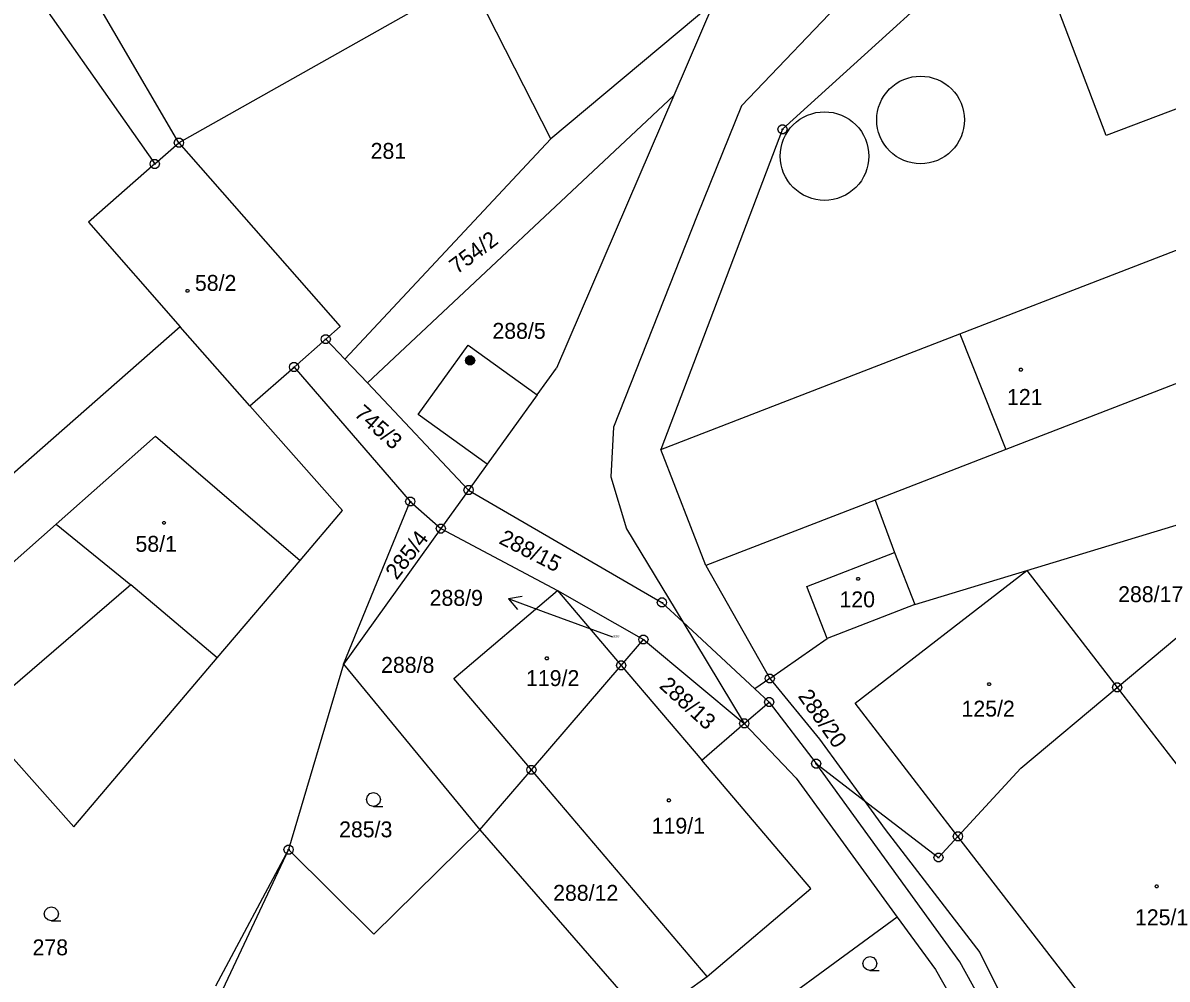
# Model space of a CAD drawing. Extents: x -694465 to -690527, y -983694 to -978978.
# Drawn here: x -693503.4 to -693381.2, y -981385.1 to -981283 of the extents above; entities that cross this region are included whole.
import ezdxf

# ---------------------------------------------------------------- set-up
doc = ezdxf.new("R2010")
doc.units = 0
for name, color, linetype in [('Vrstva 1', 7, 'Continuous'), ('Vrstva 16', 7, 'Continuous'), ('Vrstva 18', 7, 'Continuous'), ('Vrstva 19', 7, 'Continuous'), ('Vrstva 24', 7, 'Continuous'), ('Vrstva 25', 7, 'Continuous'), ('Vrstva 26', 7, 'Continuous'), ('Vrstva 29', 7, 'Continuous')]:
    doc.layers.add(name, color=color, linetype=linetype)

msp = doc.modelspace()

# ---------------------------------------------------------------- linework, layer by layer
at = {"layer": 'Vrstva 1'}
for p, q in [((-693461.129, -981324.769), (-693455.809, -981317.371)), ((-693455.809, -981317.371), (-693448.444, -981322.667)), ((-693448.444, -981322.667), (-693446.39, -981319.81)), ((-693448.444, -981322.667), (-693453.765, -981330.065)), ((-693453.765, -981330.065), (-693461.129, -981324.769)), ((-693453.765, -981330.065), (-693455.76, -981332.84))]:
    msp.add_line(p, q, dxfattribs=at)
for points in [[(-693399.28, -981264.81), (-693414.915, -981279.547), (-693426.621, -981291.817), (-693431.359, -981303.53), (-693440.278, -981326.118), (-693440.557, -981331.417), (-693438.884, -981336.994), (-693432.885, -981346.91)], [(-693310.8, -981265.85), (-693387.67, -981294.99)], [(-693396.71, -981271.14), (-693422.24, -981294.32)], [(-693387.67, -981294.99), (-693396.71, -981271.14)], [(-693486.69, -981295.75), (-693500.59, -981271.96)], [(-693505.03, -981275.53), (-693489.27, -981298.02)], [(-693455.65, -981278.26), (-693486.69, -981295.75)], [(-693446.98, -981295.35), (-693455.65, -981278.26)], [(-693429.59, -981280.77), (-693446.98, -981295.35)], [(-693429.59, -981280.77), (-693433.86, -981290.71)], [(-693412.176, -981293.318), (-693412.153, -981292.859), (-693412.086, -981292.405), (-693411.975, -981291.96), (-693411.82, -981291.527), (-693411.624, -981291.112), (-693411.387, -981290.718), (-693411.114, -981290.35), (-693410.806, -981290.009), (-693410.465, -981289.701), (-693410.097, -981289.428), (-693409.703, -981289.191), (-693409.288, -981288.995), (-693408.855, -981288.84), (-693408.41, -981288.729), (-693407.956, -981288.662), (-693407.497, -981288.639), (-693407.038, -981288.662), (-693406.584, -981288.729), (-693406.139, -981288.84), (-693405.706, -981288.995), (-693405.291, -981289.191), (-693404.897, -981289.428), (-693404.529, -981289.701), (-693404.188, -981290.009), (-693403.88, -981290.35), (-693403.607, -981290.718), (-693403.37, -981291.112), (-693403.174, -981291.527), (-693403.019, -981291.96), (-693402.908, -981292.405), (-693402.841, -981292.859), (-693402.818, -981293.318), (-693402.841, -981293.777), (-693402.908, -981294.231), (-693403.019, -981294.676), (-693403.174, -981295.109), (-693403.37, -981295.524), (-693403.607, -981295.918), (-693403.88, -981296.286), (-693404.188, -981296.627), (-693404.529, -981296.935), (-693404.897, -981297.208), (-693405.291, -981297.445), (-693405.706, -981297.641), (-693406.139, -981297.796), (-693406.584, -981297.907), (-693407.038, -981297.974), (-693407.497, -981297.997), (-693407.956, -981297.974), (-693408.41, -981297.907), (-693408.855, -981297.796), (-693409.288, -981297.641), (-693409.703, -981297.445), (-693410.097, -981297.208), (-693410.465, -981296.935), (-693410.806, -981296.627), (-693411.114, -981296.286), (-693411.387, -981295.918), (-693411.624, -981295.524), (-693411.82, -981295.109), (-693411.975, -981294.676), (-693412.086, -981294.231), (-693412.153, -981293.777), (-693412.176, -981293.318)], [(-693433.86, -981290.71), (-693466.55, -981321.4)], [(-693433.86, -981290.71), (-693446.39, -981319.81)], [(-693422.483, -981297.176), (-693422.46, -981296.712), (-693422.392, -981296.253), (-693422.279, -981295.803), (-693422.123, -981295.366), (-693421.925, -981294.947), (-693421.686, -981294.549), (-693421.41, -981294.176), (-693421.098, -981293.832), (-693420.754, -981293.52), (-693420.381, -981293.244), (-693419.983, -981293.005), (-693419.564, -981292.807), (-693419.127, -981292.651), (-693418.677, -981292.538), (-693418.218, -981292.47), (-693417.754, -981292.447), (-693417.29, -981292.47), (-693416.831, -981292.538), (-693416.381, -981292.651), (-693415.944, -981292.807), (-693415.525, -981293.005), (-693415.127, -981293.244), (-693414.754, -981293.52), (-693414.41, -981293.832), (-693414.098, -981294.176), (-693413.822, -981294.549), (-693413.583, -981294.947), (-693413.385, -981295.366), (-693413.229, -981295.803), (-693413.116, -981296.253), (-693413.048, -981296.712), (-693413.025, -981297.176), (-693413.048, -981297.64), (-693413.116, -981298.099), (-693413.229, -981298.549), (-693413.385, -981298.986), (-693413.583, -981299.405), (-693413.822, -981299.803), (-693414.098, -981300.176), (-693414.41, -981300.52), (-693414.754, -981300.832), (-693415.127, -981301.108), (-693415.525, -981301.347), (-693415.944, -981301.545), (-693416.381, -981301.701), (-693416.831, -981301.814), (-693417.29, -981301.882), (-693417.754, -981301.905), (-693418.218, -981301.882), (-693418.677, -981301.814), (-693419.127, -981301.701), (-693419.564, -981301.545), (-693419.983, -981301.347), (-693420.381, -981301.108), (-693420.754, -981300.832), (-693421.098, -981300.52), (-693421.41, -981300.176), (-693421.686, -981299.803), (-693421.925, -981299.405), (-693422.123, -981298.986), (-693422.279, -981298.549), (-693422.392, -981298.099), (-693422.46, -981297.64), (-693422.483, -981297.176)], [(-693422.24, -981294.32), (-693435.23, -981328.5)], [(-693446.98, -981295.35), (-693468.97, -981318.86)], [(-693489.27, -981298.02), (-693486.69, -981295.75)], [(-693486.69, -981295.75), (-693469.46, -981315.37)], [(-693489.27, -981298.02), (-693496.34, -981304.23)], [(-693496.34, -981304.23), (-693486.54, -981315.4)], [(-693403.305, -981316.159), (-693369.78, -981303.2)], [(-693486.54, -981315.4), (-693511.29, -981337.12)], [(-693479.12, -981323.85), (-693486.54, -981315.4)], [(-693469.46, -981315.37), (-693471.01, -981316.73)], [(-693435.23, -981328.5), (-693403.305, -981316.159)], [(-693403.305, -981316.159), (-693398.408, -981328.518)], [(-693364.98, -981315.6), (-693398.408, -981328.518)], [(-693471.01, -981316.73), (-693474.39, -981319.7)], [(-693468.97, -981318.86), (-693471.01, -981316.73)], [(-693466.55, -981321.4), (-693468.97, -981318.86)], [(-693479.12, -981323.85), (-693474.39, -981319.7)], [(-693474.39, -981319.7), (-693461.99, -981334.06)], [(-693455.76, -981332.84), (-693466.55, -981321.4)], [(-693469.23, -981335.02), (-693479.12, -981323.85)], [(-693499.804, -981336.469), (-693489.19, -981327.09)], [(-693489.19, -981327.09), (-693473.76, -981340.35)], [(-693430.44, -981340.9), (-693435.23, -981328.5)], [(-693398.408, -981328.518), (-693412.36, -981333.91)], [(-693396.16, -981341.42), (-693361.82, -981330.99)], [(-693455.76, -981332.84), (-693458.72, -981336.95)], [(-693455.76, -981332.84), (-693435.11, -981344.84)], [(-693469.12, -981351.42), (-693461.99, -981334.06)], [(-693461.99, -981334.06), (-693458.72, -981336.95)], [(-693412.36, -981333.91), (-693430.44, -981340.9)], [(-693412.36, -981333.91), (-693410.27, -981339.5)], [(-693473.76, -981340.35), (-693469.23, -981335.02)], [(-693509.55, -981345.08), (-693499.804, -981336.469)], [(-693499.804, -981336.469), (-693491.815, -981342.943)], [(-693458.72, -981336.95), (-693469.12, -981351.42)], [(-693458.72, -981336.95), (-693446.27, -981343.57)], [(-693386.51, -981353.91), (-693367.38, -981337.89)], [(-693417.49, -981348.7), (-693419.65, -981343.14), (-693410.27, -981339.5)], [(-693410.27, -981339.5), (-693408.11, -981345.05)], [(-693482.61, -981350.77), (-693473.76, -981340.35)], [(-693430.44, -981340.9), (-693423.6, -981352.96)], [(-693414.5, -981355.6), (-693396.16, -981341.42)], [(-693408.11, -981345.05), (-693396.16, -981341.42)], [(-693396.16, -981341.42), (-693386.51, -981353.91)], [(-693491.815, -981342.943), (-693508.3, -981357.13)], [(-693482.61, -981350.77), (-693491.815, -981342.943)], [(-693457.33, -981352.96), (-693446.27, -981343.57)], [(-693446.27, -981343.57), (-693439.47, -981351.56)], [(-693446.27, -981343.57), (-693437.09, -981348.8)], [(-693435.11, -981344.84), (-693432.885, -981346.91)], [(-693408.11, -981345.05), (-693417.49, -981348.7)], [(-693432.885, -981346.91), (-693425.195, -981354.061)], [(-693432.885, -981346.91), (-693426.32, -981357.76)], [(-693439.47, -981351.56), (-693437.09, -981348.8)], [(-693437.09, -981348.8), (-693426.32, -981357.76)], [(-693423.6, -981352.96), (-693417.49, -981348.7)], [(-693497.91, -981368.79), (-693482.61, -981350.77)], [(-693469.12, -981351.42), (-693474.98, -981371.23)], [(-693469.12, -981351.42), (-693454.57, -981369.13)], [(-693449.05, -981362.71), (-693439.47, -981351.56)], [(-693439.47, -981351.56), (-693430.87, -981361.67)], [(-693449.05, -981362.71), (-693457.33, -981352.96)], [(-693423.6, -981352.96), (-693425.195, -981354.061)], [(-693423.6, -981352.96), (-693418.285, -981359.427), (-693413.508, -981365.999)], [(-693425.195, -981354.061), (-693423.67, -981355.48)], [(-693396.81, -981362.54), (-693386.51, -981353.91)], [(-693386.51, -981353.91), (-693374.41, -981369.57)], [(-693426.32, -981357.76), (-693423.67, -981355.48)], [(-693423.67, -981355.48), (-693418.65, -981362.05)], [(-693403.51, -981369.82), (-693414.5, -981355.6)], [(-693508.3, -981357.13), (-693497.91, -981368.79)], [(-693430.87, -981361.67), (-693426.32, -981357.76)], [(-693426.32, -981357.76), (-693420.79, -981363.59)], [(-693419.23, -981375.4), (-693430.87, -981361.67)], [(-693454.57, -981369.13), (-693449.05, -981362.71)], [(-693430.29, -981384.8), (-693449.05, -981362.71)], [(-693403.29, -981383.22), (-693418.65, -981362.05)], [(-693418.65, -981362.05), (-693413.508, -981365.999)], [(-693403.51, -981369.82), (-693396.81, -981362.54)], [(-693420.79, -981363.59), (-693409.99, -981378.45)], [(-693413.508, -981365.999), (-693405.59, -981372.08)], [(-693413.508, -981365.999), (-693411.271, -981369.077), (-693401.189, -981382.235), (-693396.367, -981391.885), (-693390.235, -981403.352), (-693391.05, -981405.4)], [(-693465.88, -981380.25), (-693454.57, -981369.13)], [(-693454.57, -981369.13), (-693436.86, -981389.44)], [(-693405.59, -981372.08), (-693403.51, -981369.82)], [(-693378.44, -981402.27), (-693403.51, -981369.82)], [(-693474.98, -981371.23), (-693483.71, -981389.76)], [(-693474.98, -981371.23), (-693482.78, -981385.8)], [(-693474.98, -981371.23), (-693465.88, -981380.25)], [(-693430.29, -981384.8), (-693419.23, -981375.4)], [(-693409.99, -981378.45), (-693429.037, -981392.386)], [(-693409.99, -981378.45), (-693405.92, -981384.05)], [(-693391.05, -981405.4), (-693403.29, -981383.22)], [(-693432.66, -981386.48), (-693430.29, -981384.8)], [(-693405.92, -981384.05), (-693394.1, -981404.87)]]:
    msp.add_lwpolyline(points, dxfattribs=at)
at = {"layer": 'Vrstva 16'}
msp.add_line((-693440.36, -981348.56), (-693447.75, -981345.83), dxfattribs=at)
at = {"layer": 'Vrstva 24'}
for points in [[(-693422.086, -981293.844), (-693421.836, -981294.026), (-693421.74, -981294.32), (-693421.836, -981294.614), (-693422.086, -981294.796), (-693422.394, -981294.796), (-693422.644, -981294.614), (-693422.74, -981294.32), (-693422.644, -981294.026), (-693422.394, -981293.844)], [(-693486.536, -981295.274), (-693486.286, -981295.456), (-693486.19, -981295.75), (-693486.286, -981296.044), (-693486.536, -981296.226), (-693486.844, -981296.226), (-693487.094, -981296.044), (-693487.19, -981295.75), (-693487.094, -981295.456), (-693486.844, -981295.274)], [(-693489.116, -981297.544), (-693488.866, -981297.726), (-693488.77, -981298.02), (-693488.866, -981298.314), (-693489.116, -981298.496), (-693489.424, -981298.496), (-693489.674, -981298.314), (-693489.77, -981298.02), (-693489.674, -981297.726), (-693489.424, -981297.544)], [(-693470.856, -981316.254), (-693470.606, -981316.436), (-693470.51, -981316.73), (-693470.606, -981317.024), (-693470.856, -981317.206), (-693471.164, -981317.206), (-693471.414, -981317.024), (-693471.51, -981316.73), (-693471.414, -981316.436), (-693471.164, -981316.254)], [(-693474.236, -981319.224), (-693473.986, -981319.406), (-693473.89, -981319.7), (-693473.986, -981319.994), (-693474.236, -981320.176), (-693474.544, -981320.176), (-693474.794, -981319.994), (-693474.89, -981319.7), (-693474.794, -981319.406), (-693474.544, -981319.224)], [(-693455.606, -981332.364), (-693455.356, -981332.546), (-693455.26, -981332.84), (-693455.356, -981333.134), (-693455.606, -981333.316), (-693455.914, -981333.316), (-693456.164, -981333.134), (-693456.26, -981332.84), (-693456.164, -981332.546), (-693455.914, -981332.364)], [(-693461.836, -981333.584), (-693461.586, -981333.766), (-693461.49, -981334.06), (-693461.586, -981334.354), (-693461.836, -981334.536), (-693462.144, -981334.536), (-693462.394, -981334.354), (-693462.49, -981334.06), (-693462.394, -981333.766), (-693462.144, -981333.584)], [(-693458.566, -981336.474), (-693458.316, -981336.656), (-693458.22, -981336.95), (-693458.316, -981337.244), (-693458.566, -981337.426), (-693458.874, -981337.426), (-693459.124, -981337.244), (-693459.22, -981336.95), (-693459.124, -981336.656), (-693458.874, -981336.474)], [(-693434.956, -981344.364), (-693434.706, -981344.546), (-693434.61, -981344.84), (-693434.706, -981345.134), (-693434.956, -981345.316), (-693435.264, -981345.316), (-693435.514, -981345.134), (-693435.61, -981344.84), (-693435.514, -981344.546), (-693435.264, -981344.364)], [(-693436.936, -981348.324), (-693436.686, -981348.506), (-693436.59, -981348.8), (-693436.686, -981349.094), (-693436.936, -981349.276), (-693437.244, -981349.276), (-693437.494, -981349.094), (-693437.59, -981348.8), (-693437.494, -981348.506), (-693437.244, -981348.324)], [(-693439.316, -981351.084), (-693439.066, -981351.266), (-693438.97, -981351.56), (-693439.066, -981351.854), (-693439.316, -981352.036), (-693439.624, -981352.036), (-693439.874, -981351.854), (-693439.97, -981351.56), (-693439.874, -981351.266), (-693439.624, -981351.084)], [(-693423.446, -981352.484), (-693423.196, -981352.666), (-693423.1, -981352.96), (-693423.196, -981353.254), (-693423.446, -981353.436), (-693423.754, -981353.436), (-693424.004, -981353.254), (-693424.1, -981352.96), (-693424.004, -981352.666), (-693423.754, -981352.484)], [(-693386.356, -981353.434), (-693386.106, -981353.616), (-693386.01, -981353.91), (-693386.106, -981354.204), (-693386.356, -981354.386), (-693386.664, -981354.386), (-693386.914, -981354.204), (-693387.01, -981353.91), (-693386.914, -981353.616), (-693386.664, -981353.434)], [(-693423.516, -981355.004), (-693423.266, -981355.186), (-693423.17, -981355.48), (-693423.266, -981355.774), (-693423.516, -981355.956), (-693423.824, -981355.956), (-693424.074, -981355.774), (-693424.17, -981355.48), (-693424.074, -981355.186), (-693423.824, -981355.004)], [(-693426.166, -981357.284), (-693425.916, -981357.466), (-693425.82, -981357.76), (-693425.916, -981358.054), (-693426.166, -981358.236), (-693426.474, -981358.236), (-693426.724, -981358.054), (-693426.82, -981357.76), (-693426.724, -981357.466), (-693426.474, -981357.284)], [(-693418.496, -981361.574), (-693418.246, -981361.756), (-693418.15, -981362.05), (-693418.246, -981362.344), (-693418.496, -981362.526), (-693418.804, -981362.526), (-693419.054, -981362.344), (-693419.15, -981362.05), (-693419.054, -981361.756), (-693418.804, -981361.574)], [(-693448.896, -981362.234), (-693448.646, -981362.416), (-693448.55, -981362.71), (-693448.646, -981363.004), (-693448.896, -981363.186), (-693449.204, -981363.186), (-693449.454, -981363.004), (-693449.55, -981362.71), (-693449.454, -981362.416), (-693449.204, -981362.234)], [(-693403.356, -981369.344), (-693403.106, -981369.526), (-693403.01, -981369.82), (-693403.106, -981370.114), (-693403.356, -981370.296), (-693403.664, -981370.296), (-693403.914, -981370.114), (-693404.01, -981369.82), (-693403.914, -981369.526), (-693403.664, -981369.344)], [(-693474.826, -981370.754), (-693474.576, -981370.936), (-693474.48, -981371.23), (-693474.576, -981371.524), (-693474.826, -981371.706), (-693475.134, -981371.706), (-693475.384, -981371.524), (-693475.48, -981371.23), (-693475.384, -981370.936), (-693475.134, -981370.754)], [(-693405.436, -981371.604), (-693405.186, -981371.786), (-693405.09, -981372.08), (-693405.186, -981372.374), (-693405.436, -981372.556), (-693405.744, -981372.556), (-693405.994, -981372.374), (-693406.09, -981372.08), (-693405.994, -981371.786), (-693405.744, -981371.604)]]:
    msp.add_lwpolyline(points, close=True, dxfattribs=at)
for points in [[(-693422.359, -981294.32), (-693422.12, -981294.32)], [(-693486.809, -981295.75), (-693486.57, -981295.75)], [(-693489.389, -981298.02), (-693489.15, -981298.02)], [(-693471.129, -981316.73), (-693470.89, -981316.73)], [(-693474.509, -981319.7), (-693474.27, -981319.7)], [(-693455.879, -981332.84), (-693455.64, -981332.84)], [(-693462.109, -981334.06), (-693461.87, -981334.06)], [(-693458.839, -981336.95), (-693458.6, -981336.95)], [(-693435.229, -981344.84), (-693434.99, -981344.84)], [(-693437.209, -981348.8), (-693436.97, -981348.8)], [(-693439.589, -981351.56), (-693439.35, -981351.56)], [(-693423.719, -981352.96), (-693423.48, -981352.96)], [(-693386.629, -981353.91), (-693386.39, -981353.91)], [(-693423.789, -981355.48), (-693423.55, -981355.48)], [(-693426.439, -981357.76), (-693426.2, -981357.76)], [(-693449.169, -981362.71), (-693448.93, -981362.71)], [(-693418.769, -981362.05), (-693418.53, -981362.05)], [(-693403.629, -981369.82), (-693403.39, -981369.82)], [(-693475.099, -981371.23), (-693474.86, -981371.23)], [(-693405.709, -981372.08), (-693405.47, -981372.08)]]:
    msp.add_lwpolyline(points, dxfattribs=at)
at = {"layer": 'Vrstva 25'}
for points in [[(-693485.683, -981311.418), (-693485.595, -981311.57), (-693485.683, -981311.722), (-693485.857, -981311.722), (-693485.945, -981311.57), (-693485.857, -981311.418)], [(-693396.703, -981319.838), (-693396.615, -981319.99), (-693396.703, -981320.142), (-693396.877, -981320.142), (-693396.965, -981319.99), (-693396.877, -981319.838)], [(-693488.193, -981336.188), (-693488.105, -981336.34), (-693488.193, -981336.492), (-693488.367, -981336.492), (-693488.455, -981336.34), (-693488.367, -981336.188)], [(-693414.073, -981342.168), (-693413.985, -981342.32), (-693414.073, -981342.472), (-693414.247, -981342.472), (-693414.335, -981342.32), (-693414.247, -981342.168)], [(-693447.323, -981350.658), (-693447.235, -981350.81), (-693447.323, -981350.962), (-693447.497, -981350.962), (-693447.585, -981350.81), (-693447.497, -981350.658)], [(-693400.083, -981353.408), (-693399.995, -981353.56), (-693400.083, -981353.712), (-693400.257, -981353.712), (-693400.345, -981353.56), (-693400.257, -981353.408)], [(-693434.283, -981365.828), (-693434.195, -981365.98), (-693434.283, -981366.132), (-693434.457, -981366.132), (-693434.545, -981365.98), (-693434.457, -981365.828)], [(-693382.203, -981375.008), (-693382.115, -981375.16), (-693382.203, -981375.312), (-693382.377, -981375.312), (-693382.465, -981375.16), (-693382.377, -981375.008)]]:
    msp.add_lwpolyline(points, close=True, dxfattribs=at)
for points in [[(-693465.92, -981366.64), (-693466.295, -981366.539), (-693466.569, -981366.265), (-693466.67, -981365.89), (-693466.569, -981365.515), (-693466.295, -981365.241), (-693465.92, -981365.14), (-693465.545, -981365.241), (-693465.271, -981365.515), (-693465.17, -981365.89), (-693465.271, -981366.265), (-693465.545, -981366.539), (-693465.92, -981366.64), (-693464.92, -981366.641)], [(-693500.31, -981378.85), (-693500.685, -981378.749), (-693500.959, -981378.475), (-693501.06, -981378.1), (-693500.959, -981377.725), (-693500.685, -981377.451), (-693500.31, -981377.35), (-693499.935, -981377.451), (-693499.661, -981377.725), (-693499.56, -981378.1), (-693499.661, -981378.475), (-693499.935, -981378.749), (-693500.31, -981378.85), (-693499.31, -981378.851)], [(-693412.91, -981384.15), (-693413.285, -981384.049), (-693413.559, -981383.775), (-693413.66, -981383.4), (-693413.559, -981383.025), (-693413.285, -981382.751), (-693412.91, -981382.65), (-693412.535, -981382.751), (-693412.261, -981383.025), (-693412.16, -981383.4), (-693412.261, -981383.775), (-693412.535, -981384.049), (-693412.91, -981384.15), (-693411.91, -981384.151)]]:
    msp.add_lwpolyline(points, dxfattribs=at)
at = {"layer": 'Vrstva 26'}
msp.add_lwpolyline([(-693455.755, -981318.524), (-693455.445, -981318.524), (-693455.195, -981318.706), (-693455.1, -981319), (-693455.195, -981319.294), (-693455.445, -981319.476), (-693455.755, -981319.476), (-693456.005, -981319.294), (-693456.1, -981319), (-693456.005, -981318.706), (-693455.755, -981318.524), (-693455.72, -981318.56), (-693455.48, -981318.56), (-693455.32, -981318.64), (-693455.88, -981318.64), (-693455.96, -981318.72), (-693455.24, -981318.72), (-693455.24, -981318.8), (-693455.96, -981318.8), (-693456.002, -981318.88), (-693455.2, -981318.881), (-693455.16, -981318.96), (-693456.04, -981318.96), (-693456.04, -981319.04), (-693455.16, -981319.04), (-693455.191, -981319.119), (-693456.005, -981319.119), (-693455.999, -981319.2), (-693455.191, -981319.2), (-693455.24, -981319.28), (-693455.96, -981319.28), (-693455.88, -981319.36), (-693455.32, -981319.36), (-693455.428, -981319.439), (-693455.768, -981319.439)], dxfattribs=at)
at = {"layer": 'Vrstva 29'}
for points in [[(-693450.023, -981344.191), (-693451.502, -981344.444)], [(-693447.75, -981345.83), (-693451.502, -981344.444), (-693450.543, -981345.598)]]:
    msp.add_lwpolyline(points, dxfattribs=at)

# ---------------------------------------------------------------- texts
at = {"layer": 'Vrstva 16'}
msp.add_text('288/9', height=1.7, dxfattribs=at).set_placement((-693459.918, -981345.2))
at = {"layer": 'Vrstva 18'}
for s, height, p in [('281', 1.7, (-693466.217, -981297.47)), ('288/5', 1.7, (-693453.217, -981316.69)), ('288/17', 1.7, (-693386.403, -981344.81)), ('288/9', 0.2, (-693440.332, -981348.56)), ('288/8', 1.7, (-693465.103, -981352.36)), ('285/3', 1.7, (-693469.587, -981369.92)), ('288/12', 1.7, (-693446.733, -981376.7)), ('278', 1.7, (-693502.318, -981382.52))]:
    msp.add_text(s, height=height, dxfattribs=at).set_placement(p)
for s, rotation, p in [('754/2', 36.89848, (-693457, -981309.84)), ('745/3', 318.62183, (-693468.076, -981324.849)), ('285/4', 52.19646, (-693463.435, -981342.519)), ('288/15', 333.00307, (-693452.628, -981338.488)), ('288/13', 317.7051, (-693435.494, -981353.87)), ('288/20', 305.10003, (-693420.653, -981354.854))]:
    msp.add_text(s, height=1.7, rotation=rotation, dxfattribs=at).set_placement(p)
at = {"layer": 'Vrstva 19'}
for s, p in [('58/2', (-693484.981, -981311.57)), ('121', (-693398.272, -981323.75)), ('58/1', (-693491.329, -981339.43)), ('120', (-693416.157, -981345.36)), ('119/2', (-693449.627, -981353.77)), ('125/2', (-693403.127, -981357.03)), ('119/1', (-693436.207, -981369.53)), ('125/1', (-693384.607, -981379.31))]:
    msp.add_text(s, height=1.7, dxfattribs=at).set_placement(p)

doc.saveas('drawing.dxf')
